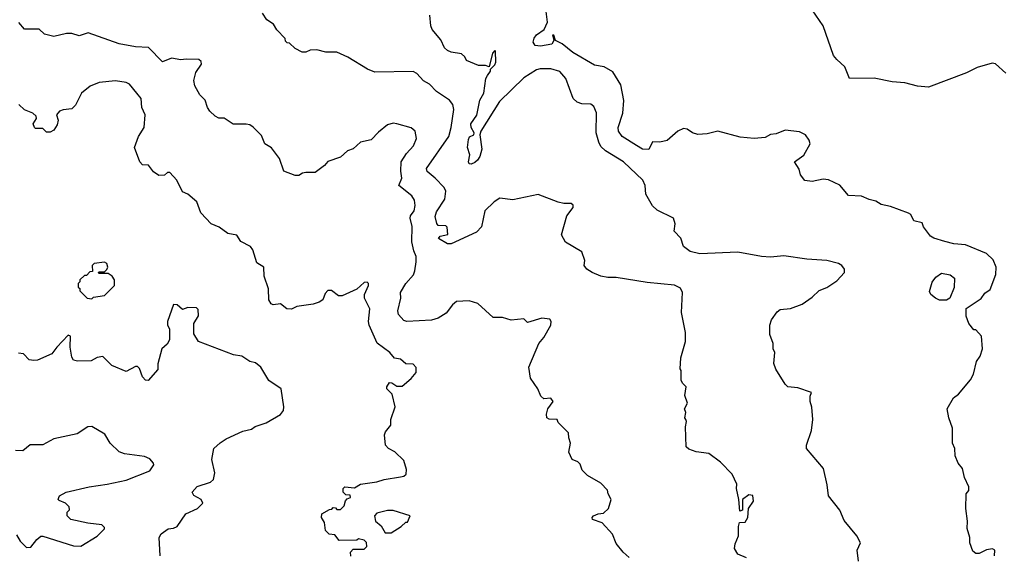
# Model space of a CAD drawing. Extents: x 1793424 to 1900092, y 321114 to 470632.
# Tile 272 of 292: x 1860268 to 1865693, y 459442 to 462389. Entities that reach past the tile are written whole.
import ezdxf

# ---------------------------------------------------------------- set-up
doc = ezdxf.new("R2010")
doc.units = 0

msp = doc.modelspace()

# ---------------------------------------------------------------- linework, layer by layer
at = {"layer": '0CON05XD'}
for points in [[(1865627, 459473), (1865595, 459467.5), (1865555, 459447.5), (1865535, 459447.5), (1865519.3, 459459.3), (1865503.3, 459505), (1865502.5, 459535), (1865487.5, 459585), (1865490, 459625), (1865480, 459695), (1865482.5, 459775), (1865496.4, 459793.6), (1865496.7, 459815), (1865472.5, 459865), (1865463.3, 459915), (1865438.8, 459945), (1865422.5, 459985), (1865420, 460025), (1865407.5, 460055), (1865407.7, 460137.7), (1865386.7, 460195), (1865377.5, 460245), (1865412.5, 460305), (1865440, 460325), (1865506.7, 460405), (1865522.5, 460435), (1865540, 460505), (1865560, 460535), (1865572.5, 460575), (1865567.5, 460645), (1865535, 460680), (1865525, 460680), (1865497.5, 460715), (1865482.5, 460755), (1865483, 460797), (1865565, 460853.3), (1865585, 460882.5), (1865615, 460902.5), (1865646.2, 460985), (1865648, 461025), (1865631.2, 461065), (1865595, 461101.2), (1865478.8, 461148.8), (1865415, 461154), (1865365, 461166), (1865304.4, 461184.4), (1865286, 461196), (1865247.5, 461247.5), (1865239.3, 461269.3), (1865195, 461280), (1865177.5, 461315), (1865165, 461323.3), (1865065, 461358.8), (1865015, 461370), (1864985, 461390), (1864948.3, 461398.3), (1864905, 461417.5), (1864835, 461420), (1864786.4, 461476.4), (1864725, 461507.5), (1864695, 461510), (1864635, 461497.5), (1864593.9, 461503.9), (1864570, 461535), (1864562.5, 461565), (1864537.5, 461605), (1864587.5, 461642.5), (1864622.5, 461705), (1864617.5, 461725), (1864597.5, 461755), (1864565, 461771.2), (1864485, 461781.2), (1864435, 461760), (1864405, 461756), (1864375, 461740), (1864315, 461734.2), (1864237.7, 461742.3), (1864115, 461775.8), (1864055, 461760), (1864005, 461756), (1863975, 461766.2), (1863945, 461786.2), (1863925, 461788.8), (1863894.2, 461775.8), (1863835.6, 461724.4), (1863795, 461714), (1863754.5, 461715.5), (1863735, 461673.8), (1863700, 461675), (1863665.8, 461695.8), (1863586.7, 461745), (1863566.2, 461775), (1863566, 461795), (1863590, 461875), (1863596.1, 461943.9), (1863579.7, 462029.7), (1863535, 462102), (1863488.9, 462128.9), (1863435, 462138), (1863315, 462208), (1863256.8, 462256.8), (1863220, 462275), (1863210, 462305), (1863202.5, 462305), (1863210, 462275), (1863200, 462255), (1863136.4, 462243.6), (1863107.1, 462247.1), (1863096, 462265), (1863103.2, 462286.8), (1863115, 462306.7), (1863157.5, 462335), (1863176.7, 462375), (1863168.8, 462435)], [(1865701.2, 462095), (1865645, 462146.2), (1865625, 462150), (1865542.5, 462125), (1865484.3, 462095.7), (1865275, 462017.5), (1865213.9, 462023.9), (1865145, 462041.2), (1865075, 462046.2), (1864975, 462068), (1864840, 462065), (1864815, 462130), (1864769.1, 462169.1), (1864752.1, 462192.1), (1864695.5, 462355.5), (1864634.5, 462444.5)], [(1863626.7, 459425), (1863593.3, 459455), (1863555, 459502.5), (1863533.6, 459553.6), (1863476.6, 459616.6), (1863423.3, 459635), (1863421.2, 459645), (1863430, 459655), (1863455, 459666.2), (1863485, 459670), (1863512.5, 459695), (1863527.5, 459745), (1863510, 459775), (1863507, 459797), (1863470, 459835), (1863397, 459877), (1863367, 459907), (1863355, 459940), (1863343, 459953), (1863312.5, 459965), (1863292.5, 460005), (1863302.5, 460055), (1863292.5, 460085), (1863291.7, 460111.7), (1863235, 460170), (1863230, 460185), (1863185, 460187.5), (1863172.5, 460195), (1863170, 460215), (1863177.5, 460245), (1863206.7, 460285), (1863195, 460302.5), (1863155, 460300), (1863140, 460315), (1863123.3, 460355), (1863083, 460413), (1863072.5, 460475), (1863127.5, 460605), (1863155, 460637.5), (1863193.3, 460705), (1863196.7, 460725), (1863188.3, 460738.3), (1863145, 460743.3), (1863065, 460720), (1863045, 460740), (1862975, 460733.3), (1862928.3, 460748.3), (1862877, 460747), (1862792.5, 460825), (1862745, 460840), (1862675, 460836), (1862652.6, 460817.4), (1862617.6, 460772.4), (1862573.3, 460745), (1862537.6, 460732.4), (1862400, 460725), (1862385, 460731.2), (1862354.3, 460764.3), (1862350.8, 460785), (1862367.1, 460855), (1862366, 460885), (1862396, 460935), (1862436.7, 460983.3), (1862445.4, 461005), (1862451.8, 461055), (1862452.5, 461085), (1862438.5, 461115), (1862427.7, 461165), (1862429.7, 461249.7), (1862419.2, 461295), (1862421.7, 461308.3), (1862441.2, 461335), (1862446.1, 461366.1), (1862443.3, 461395), (1862428.8, 461418.8), (1862356.2, 461475), (1862372.9, 461515), (1862366.9, 461555), (1862370, 461605), (1862398.3, 461651.7), (1862438, 461695), (1862453.8, 461735), (1862446.7, 461775), (1862425, 461793.3), (1862346.1, 461816.1), (1862325, 461818.8), (1862295, 461810), (1862245, 461770), (1862203.6, 461726.4), (1862145, 461713.8), (1862105, 461677.5), (1862073.9, 461666.1), (1862035, 461631.2), (1861965, 461607.5), (1861947.5, 461585), (1861895, 461546.2), (1861845, 461548), (1861826.1, 461543.9), (1861805, 461530), (1861785, 461530), (1861723.6, 461553.6), (1861700, 461625), (1861655, 461683.3), (1861618.8, 461705), (1861600.7, 461750.7), (1861555, 461796.7), (1861535, 461810), (1861515, 461813.3), (1861443.6, 461813.6), (1861395, 461847.5), (1861365, 461847.5), (1861345, 461857.5), (1861316.1, 461886.1), (1861303.3, 461905), (1861290, 461945), (1861260, 461975), (1861233.3, 462025), (1861227.5, 462055), (1861238.3, 462098.3), (1861270, 462145), (1861268.3, 462158.3), (1861255, 462170), (1861185, 462172.5), (1861155, 462167.5), (1861105, 462176.7), (1861055, 462157.5), (1860976.6, 462236.6), (1860905, 462240), (1860815, 462256.2), (1860645, 462316.2), (1860595, 462301.2), (1860555, 462313.8), (1860525, 462313.8), (1860455, 462297.5), (1860405, 462310), (1860375, 462336.7), (1860295, 462337.5), (1860263.9, 462373.9)], [(1862185, 462116.7), (1862075, 462182.5), (1862015, 462210), (1861955, 462210), (1861905, 462223.3), (1861868.3, 462221.7), (1861845, 462210), (1861825, 462210), (1861785, 462230), (1861755, 462260), (1861741.7, 462261.7), (1861731.7, 462271.7), (1861730, 462285), (1861685, 462333.3), (1861665.5, 462365.5), (1861628.9, 462388.9), (1861605, 462425.7)], [(1864890, 459405), (1864882.5, 459465), (1864900, 459505), (1864880, 459545), (1864809.5, 459629.5), (1864786.7, 459685), (1864723.3, 459765), (1864717.5, 459825), (1864696.1, 459916.1), (1864602.5, 460025), (1864603.3, 460045), (1864630.8, 460125), (1864638, 460185), (1864633, 460253), (1864622.5, 460285), (1864622.5, 460315), (1864630, 460335), (1864555, 460360), (1864500, 460365), (1864485, 460380), (1864433.6, 460463.6), (1864422.5, 460495), (1864427.5, 460555), (1864420, 460575), (1864420, 460605), (1864400, 460655), (1864400, 460705), (1864410, 460735), (1864441.7, 460778.3), (1864458.3, 460791.7), (1864515, 460797.5), (1864578.3, 460821.7), (1864635, 460860), (1864672.7, 460897.3), (1864715, 460913.3), (1864770.7, 460949.3), (1864812.5, 460995), (1864812.5, 461015), (1864797.5, 461035), (1864780, 461045), (1864715, 461061.2), (1864605, 461069.2), (1864477.3, 461087.3), (1864405, 461080.8), (1864354.2, 461084.2), (1864225, 461108.6), (1864015, 461098.8), (1863961.7, 461111.7), (1863925, 461140), (1863910, 461185), (1863873, 461223), (1863880, 461265), (1863870, 461295), (1863779.3, 461339.3), (1863754.2, 461364.2), (1863718.3, 461428.3), (1863713.8, 461475), (1863701.2, 461505), (1863595, 461605.7), (1863495, 461665.7), (1863470.2, 461690.2), (1863457.8, 461715), (1863444.4, 461765), (1863445.8, 461875.8), (1863430.5, 461910.5), (1863415, 461923.3), (1863365, 461926.2), (1863340, 461935), (1863317.5, 461955), (1863276.2, 462065), (1863243, 462103), (1863195, 462118), (1863135, 462119.4), (1863115, 462112.9), (1863045, 462069.4), (1862910.8, 461939.2), (1862808.8, 461775), (1862802.5, 461755), (1862814.2, 461675), (1862802.5, 461635), (1862790.8, 461615), (1862775, 461602.5), (1862755, 461592.5), (1862744.2, 461594.2), (1862740, 461605), (1862747.5, 461645), (1862735.6, 461685), (1862740.5, 461729.5), (1862745.8, 461744.2), (1862770, 461755), (1862772.5, 461765), (1862755.9, 461795.9), (1862754.2, 461815), (1862786, 461864), (1862802.5, 461945), (1862824.2, 461985), (1862836, 462065), (1862845, 462082.5), (1862862.5, 462105), (1862862.5, 462117.5), (1862885, 462140), (1862891.2, 462155), (1862890, 462215), (1862885, 462220), (1862872.5, 462205), (1862855, 462130), (1862835, 462137.5), (1862795, 462137.5), (1862730, 462165), (1862720, 462185), (1862701.7, 462201.7), (1862645, 462210), (1862625, 462218.8), (1862608.8, 462235), (1862588.8, 462278.8), (1862540, 462335), (1862532.5, 462355), (1862527.5, 462415)], [(1864273, 459423), (1864224.2, 459444.2), (1864206.2, 459475), (1864209.5, 459500.5), (1864228.8, 459545), (1864227.5, 459595), (1864233, 459617), (1864265, 459620), (1864280, 459645), (1864282.5, 459695), (1864310, 459735), (1864307, 459767), (1864285, 459770), (1864250, 459745), (1864250, 459685), (1864235, 459680), (1864230, 459745), (1864217.5, 459805), (1864219.3, 459829.3), (1864193.9, 459883.9), (1864129.7, 459949.7), (1864065, 459998.8), (1863995, 460007.5), (1863955, 460022.5), (1863940, 460035), (1863936.7, 460145), (1863942.5, 460175), (1863937.5, 460185), (1863932.5, 460195), (1863937.5, 460225), (1863930, 460245), (1863946.7, 460275), (1863933, 460317), (1863940, 460365), (1863920, 460385), (1863913, 460403), (1863912.5, 460455), (1863907.5, 460465), (1863911.2, 460525), (1863936, 460615), (1863936.7, 460665), (1863914, 460775), (1863918.8, 460885), (1863909.5, 460909.5), (1863875, 460926.2), (1863725, 460940), (1863555, 460969.2), (1863508.3, 460968.3), (1863470, 460975), (1863422.5, 460995), (1863392.5, 461015), (1863377.5, 461035), (1863381.7, 461061.7), (1863365, 461110), (1863275, 461162.5), (1863253.9, 461203.9), (1863282.3, 461307.7), (1863317.5, 461355), (1863317, 461367), (1863307, 461377), (1863265, 461376.7), (1863235, 461383.8), (1863125, 461426.7), (1862985, 461396.7), (1862913.9, 461406.1), (1862881.2, 461385), (1862830.8, 461335), (1862813, 461247), (1862785, 461218), (1862645, 461153.3), (1862624.1, 461154.1), (1862575, 461182.5), (1862585, 461196.2), (1862626.2, 461205), (1862623.8, 461245), (1862615, 461253.8), (1862574.2, 461254.2), (1862565.9, 461265.9), (1862557.5, 461305), (1862565, 461330), (1862609.7, 461400.3), (1862615.8, 461445), (1862606.2, 461465), (1862556.6, 461516.6), (1862512.1, 461552.1), (1862508.3, 461568.3), (1862631.9, 461745), (1862645.6, 461795.6), (1862659.4, 461895), (1862655, 461922.5), (1862636.7, 461945), (1862564.2, 461994.2), (1862525, 462033.3), (1862492.3, 462052.3), (1862455, 462093.3), (1862435, 462103.3), (1862225, 462100), (1862185, 462116.7)], [(1862091.7, 459431.7), (1862090, 459455), (1862105, 459470), (1862165, 459470), (1862180, 459485), (1862178.3, 459508.3), (1862165, 459520), (1862135, 459527.5), (1862125, 459520), (1862028.3, 459518.3), (1862005, 459550), (1861973, 459553), (1861953, 459573), (1861947, 459617), (1861930, 459645), (1861932.5, 459665), (1861975, 459690), (1861988.3, 459691.7), (1861995, 459700), (1862008.3, 459698.3), (1862015, 459690), (1862035, 459690), (1862055, 459710), (1862062.5, 459737.5), (1862071.7, 459748.3), (1862090, 459755), (1862088.3, 459768.3), (1862065, 459770), (1862050, 459785), (1862050, 459805), (1862060, 459815), (1862111.7, 459808.3), (1862145, 459830), (1862235, 459841.4), (1862275, 459854.4), (1862365, 459868.8), (1862385, 459873.3), (1862397.5, 459885), (1862399.3, 459909.3), (1862385, 459960), (1862335, 460007.5), (1862300, 460025), (1862282.5, 460045), (1862278.3, 460101.7), (1862283, 460117), (1862312.5, 460155), (1862313.3, 460185), (1862336.7, 460255), (1862320, 460325), (1862290, 460355), (1862290, 460365), (1862305, 460390), (1862318.3, 460388.3), (1862345, 460370), (1862375, 460370), (1862425, 460412.5), (1862452.5, 460445), (1862451.7, 460471.7), (1862435, 460490), (1862395, 460492.5), (1862365, 460517.5), (1862333, 460523), (1862307.5, 460555), (1862236.7, 460606.7), (1862194, 460705), (1862190, 460725), (1862196.1, 460796.1), (1862167.5, 460855), (1862167.5, 460875), (1862190, 460925), (1862190, 460935), (1862181.7, 460941.7), (1862165, 460940), (1862126.1, 460903.9), (1862045, 460867.5), (1862025, 460867.5), (1861985, 460896.7), (1861965, 460896.7), (1861950.3, 460879.7), (1861938.8, 460845), (1861917.7, 460832.3), (1861885, 460821.2), (1861795, 460808), (1861765, 460794), (1861740, 460795), (1861705, 460822.5), (1861665, 460817.5), (1861653.6, 460823.6), (1861641.2, 460845), (1861638.8, 460905), (1861614.2, 460975), (1861612.5, 461025), (1861575, 461050), (1861551.7, 461121.7), (1861539.3, 461139.3), (1861487, 461167), (1861465, 461202.5), (1861415, 461210), (1861367.5, 461245), (1861322.5, 461265), (1861266.7, 461325), (1861243.3, 461385), (1861195, 461427.5), (1861165, 461440), (1861133.3, 461505), (1861095, 461547.5), (1861083, 461547), (1861065, 461532.5), (1861035, 461530), (1861005, 461550), (1860978.3, 461588.3), (1860945, 461590), (1860930, 461605), (1860900, 461685), (1860922.5, 461745), (1860953.3, 461795), (1860958.8, 461865), (1860940, 461905), (1860936.2, 461955), (1860913.3, 461985), (1860873.6, 462033.6), (1860855, 462043.3), (1860795, 462053.3), (1860705, 462043.8), (1860656.1, 462023.9), (1860607.5, 461985), (1860575, 461917.5), (1860555, 461897.5), (1860507, 461893), (1860487.5, 461885), (1860470, 461865), (1860480, 461835), (1860475, 461810), (1860455, 461780), (1860435, 461770), (1860415, 461770), (1860395, 461790), (1860355, 461790), (1860350, 461795), (1860342.5, 461815), (1860360, 461845), (1860358.3, 461858.3), (1860340, 461875), (1860295, 461893.3), (1860262.3, 461922.3)], [(1860665, 460850), (1860675, 460860), (1860735, 460870), (1860790, 460925), (1860790, 460955), (1860776.4, 460976.4), (1860755, 460990), (1860705, 460990), (1860700, 460995), (1860705, 461000), (1860735, 461000), (1860748.3, 461011.7), (1860752.5, 461025), (1860747.5, 461045), (1860735, 461053.3), (1860677.5, 461045), (1860667.5, 461035), (1860668.3, 461001.7), (1860655, 461000), (1860635, 460980), (1860625, 460980), (1860600, 460955), (1860600, 460945), (1860590, 460935), (1860590, 460915), (1860598.3, 460908.3), (1860600, 460895), (1860640, 460855), (1860665, 460850)], [(1865375, 460842.5), (1865335, 460843.8), (1865313.9, 460853.9), (1865287.5, 460875), (1865280.7, 460890.7), (1865295, 460942.5), (1865315, 460970), (1865347, 460993), (1865395, 460982.5), (1865417.5, 460965), (1865417, 460913), (1865392.5, 460855), (1865375, 460842.5)], [(1861041.2, 459435), (1861036.7, 459535), (1861046.7, 459555), (1861085, 459583.3), (1861115, 459586.7), (1861135, 459596.7), (1861183.3, 459665), (1861247.5, 459695), (1861277.5, 459725), (1861267.5, 459745), (1861227, 459767), (1861217.5, 459785), (1861245, 459816.2), (1861319.1, 459840.9), (1861336, 459855), (1861342.3, 459892.3), (1861326.2, 459965), (1861337.5, 460025), (1861372.1, 460057.9), (1861405, 460079.2), (1861497.9, 460122.1), (1861545, 460132), (1861565, 460147.5), (1861625, 460168), (1861705, 460213.3), (1861721.2, 460235), (1861723.8, 460255), (1861708.8, 460355), (1861640.5, 460400.5), (1861596.7, 460475), (1861567.7, 460497.7), (1861535, 460506.2), (1861492.5, 460535), (1861445, 460542.5), (1861252.5, 460615), (1861227, 460657), (1861226.7, 460715), (1861253, 460757), (1861251.7, 460791.7), (1861241.7, 460801.7), (1861195, 460802.5), (1861165, 460792.5), (1861135, 460817.5), (1861115, 460820), (1861082.5, 460725), (1861082.5, 460705), (1861092.5, 460685), (1861093.3, 460625), (1861079.5, 460600.5), (1861051.2, 460575), (1861028.3, 460491.7), (1861028.3, 460461.7), (1860975, 460400), (1860961.7, 460401.7), (1860945, 460420), (1860927, 460467), (1860917, 460477), (1860905, 460477.5), (1860855, 460450), (1860775, 460483.3), (1860725, 460532.5), (1860695, 460526.7), (1860660.7, 460509.3), (1860586.4, 460506.4), (1860565, 460513.3), (1860555, 460530), (1860546, 460585), (1860547.5, 460645), (1860535, 460650), (1860472.5, 460585), (1860445, 460547.5), (1860365, 460512.5), (1860345, 460510), (1860320, 460515), (1860288.3, 460548.3), (1860261.7, 460551.7)], [(1860249.3, 459549.3), (1860270, 459515), (1860305, 459480), (1860328.3, 459481.7), (1860362.5, 459525), (1860385, 459542.5), (1860395, 459543.3), (1860565, 459490), (1860605, 459487.5), (1860695, 459542.5), (1860735, 459582.5), (1860735, 459590), (1860720, 459605), (1860644.1, 459614.1), (1860550, 459635), (1860530, 459655), (1860530, 459675), (1860541.7, 459688.3), (1860540, 459705), (1860520, 459725), (1860485, 459740), (1860480, 459745), (1860482.5, 459755), (1860487.5, 459765), (1860524.3, 459785.7), (1860650, 459815), (1860749.2, 459829.2), (1860855, 459850.8), (1860985, 459903.3), (1861006.2, 459935), (1861005.7, 459945.7), (1860985, 459968.8), (1860955, 459982), (1860845, 459996.7), (1860815, 460006.7), (1860766.7, 460055), (1860737.5, 460105), (1860665, 460146.7), (1860643.9, 460146.1), (1860584.1, 460105.9), (1860455, 460079.2), (1860395, 460046.7), (1860325, 460046.7), (1860285, 460013.3), (1860245, 460014)], [(1862315, 459560), (1862370, 459595), (1862395, 459620), (1862405, 459620), (1862420, 459655), (1862325, 459683.3), (1862295, 459683.3), (1862235, 459670), (1862222.5, 459655), (1862227.5, 459625), (1862259.3, 459599.3), (1862281.7, 459561.7), (1862315, 459560)], [(1865639.2, 459435), (1865640, 459465), (1865627, 459473)]]:
    msp.add_lwpolyline(points, dxfattribs=at)

doc.saveas('drawing.dxf')
